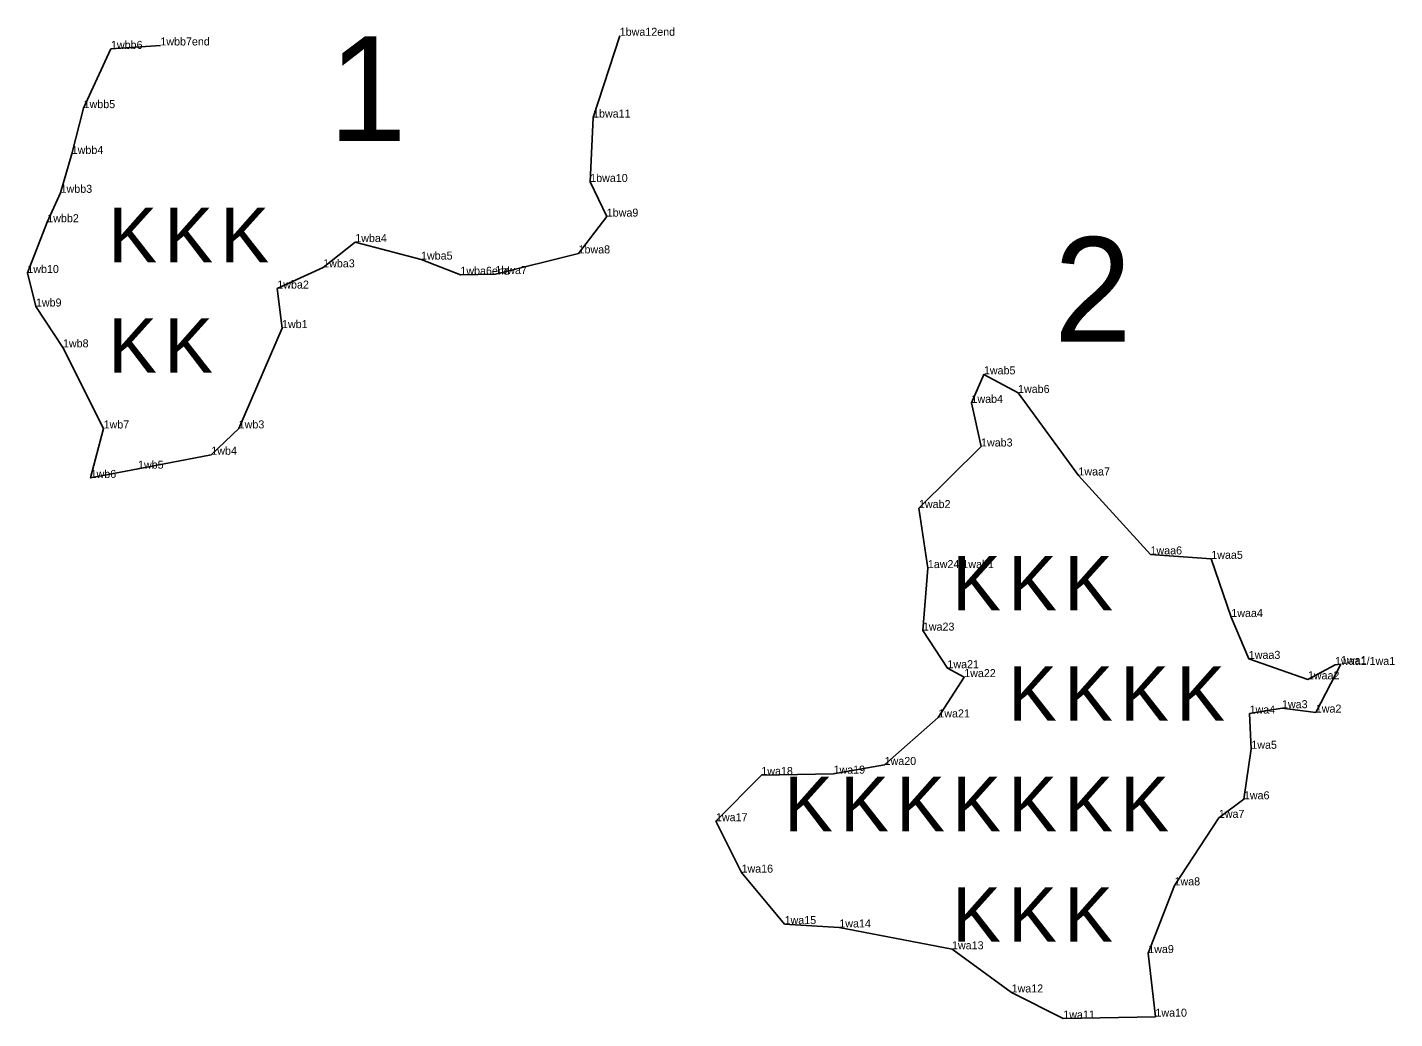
# Model space of a CAD drawing. Extents: x 2072529 to 2268812, y 436423 to 470008.
# Drawn here: x 2072529 to 2073383, y 469389 to 470008 of the extents above; entities that cross this region are included whole.
import ezdxf

# ---------------------------------------------------------------- set-up
doc = ezdxf.new("R2010")
doc.units = 0
for name, color, linetype in [('Old_Level_20', 7, 'Continuous'), ('Old_Level_52', 7, 'Continuous'), ('Old_Level_55', 7, 'Continuous'), ('Old_Level_60', 7, 'Continuous'), ('Old_Level_62', 7, 'Continuous')]:
    doc.layers.add(name, color=color, linetype=linetype)

msp = doc.modelspace()

# ---------------------------------------------------------------- linework, layer by layer
at = {"layer": 'Old_Level_20'}
for p, q in [((2072898.839, 470003.302), (2072898.839, 470003.302)), ((2072581.191, 469994.992), (2072581.191, 469994.992)), ((2072612.04, 469997.123), (2072612.04, 469997.123)), ((2072564.087, 469957.983), (2072564.087, 469957.983)), ((2072882.289, 469952.109), (2072882.289, 469952.109)), ((2072556.676, 469929.393), (2072556.676, 469929.393)), ((2072880.487, 469911.886), (2072880.487, 469911.886)), ((2072549.713, 469905.113), (2072549.713, 469905.113)), ((2072541.405, 469886.751), (2072541.405, 469886.751)), ((2072890.852, 469890.243), (2072890.852, 469890.243)), ((2072733.76, 469874.345), (2072733.76, 469874.345)), ((2072873.194, 469867.269), (2072873.194, 469867.269)), ((2072713.706, 469858.547), (2072713.706, 469858.547)), ((2072774.834, 469863.39), (2072774.834, 469863.39)), ((2072528.947, 469855.037), (2072528.947, 469855.037)), ((2072799.412, 469853.957), (2072799.412, 469853.957)), ((2072821.26, 469854.358), (2072821.26, 469854.358)), ((2072685.081, 469845.318), (2072685.081, 469845.318)), ((2072534.317, 469834.092), (2072534.317, 469834.092)), ((2072688.01, 469820.635), (2072688.01, 469820.635)), ((2072551.176, 469808.58), (2072551.176, 469808.58)), ((2073126.383, 469791.746), (2073126.383, 469791.746)), ((2073147.704, 469780.128), (2073147.704, 469780.128)), ((2073147.704, 469780.128), (2073147.704, 469780.128)), ((2073147.704, 469780.128), (2073147.704, 469780.128)), ((2073118.624, 469773.918), (2073118.624, 469773.918)), ((2073118.624, 469773.918), (2073118.624, 469773.918)), ((2073118.624, 469773.918), (2073118.624, 469773.918)), ((2072576.569, 469757.944), (2072576.569, 469757.944)), ((2072660.961, 469757.987), (2072660.961, 469757.987)), ((2073124.598, 469746.696), (2073124.598, 469746.696)), ((2072643.848, 469741.521), (2072643.848, 469741.521)), ((2072598.075, 469732.839), (2072598.075, 469732.839)), ((2073185.409, 469728.576), (2073185.409, 469728.576)), ((2073185.409, 469728.576), (2073185.409, 469728.576)), ((2073185.409, 469728.576), (2073185.409, 469728.576)), ((2072568.442, 469727.055), (2072568.442, 469727.055)), ((2073085.827, 469708.232), (2073085.827, 469708.232)), ((2073085.827, 469708.232), (2073085.827, 469708.232)), ((2073085.827, 469708.232), (2073085.827, 469708.232)), ((2073230.433, 469679.28), (2073230.433, 469679.28)), ((2073091.377, 469670.751), (2073091.377, 469670.751)), ((2073268.394, 469676.526), (2073268.394, 469676.526)), ((2073268.394, 469676.526), (2073268.394, 469676.526)), ((2073268.394, 469676.526), (2073268.394, 469676.526)), ((2073280.925, 469640.192), (2073280.925, 469640.192)), ((2073088.272, 469631.703), (2073088.272, 469631.703)), ((2073291.828, 469614.071), (2073291.828, 469614.071)), ((2073291.828, 469614.071), (2073291.828, 469614.071)), ((2073291.828, 469614.071), (2073291.828, 469614.071)), ((2073345.718, 469610.244), (2073345.718, 469610.244)), ((2073349.412, 469610.76), (2073349.412, 469610.76)), ((2073103.602, 469608.231), (2073103.602, 469608.231)), ((2073114.096, 469602.66), (2073114.096, 469602.66)), ((2073328.736, 469601.262), (2073328.736, 469601.262)), ((2073312.576, 469583.259), (2073312.576, 469583.259)), ((2073097.927, 469577.501), (2073097.927, 469577.501)), ((2073292.304, 469579.898), (2073292.304, 469579.898)), ((2073333.701, 469580.507), (2073333.701, 469580.507)), ((2073293.421, 469557.904), (2073293.421, 469557.904)), ((2072987.384, 469541.531), (2072987.384, 469541.531)), ((2073032.486, 469542.355), (2073032.486, 469542.355)), ((2073064.387, 469547.795), (2073064.387, 469547.795)), ((2073288.773, 469526.361), (2073288.773, 469526.361)), ((2073273.123, 469514.779), (2073273.123, 469514.779)), ((2072959.049, 469512.683), (2072959.049, 469512.683)), ((2072975.016, 469480.557), (2072975.016, 469480.557)), ((2073245.443, 469472.592), (2073245.443, 469472.592)), ((2073001.913, 469448.422), (2073001.913, 469448.422)), ((2073036.086, 469446.318), (2073036.086, 469446.318)), ((2073106.478, 469432.674), (2073106.478, 469432.674)), ((2073229.019, 469430.339), (2073229.019, 469430.339)), ((2073143.693, 469405.734), (2073143.693, 469405.734)), ((2073175.967, 469389.444), (2073175.967, 469389.444)), ((2073233.509, 469390.609), (2073233.509, 469390.609))]:
    msp.add_line(p, q, dxfattribs=at)
at = {"layer": 'Old_Level_52'}
msp.add_line((2073333.701, 469580.507), (2073349.412, 469610.76), dxfattribs=at)
for points in [[(2072898.945, 470003.181), (2072882.289, 469952.109), (2072880.487, 469911.886), (2072890.852, 469890.243), (2072873.194, 469867.269), (2072821.26, 469854.358), (2072799.412, 469853.957)], [(2072612.04, 469997.123), (2072581.191, 469994.992), (2072564.087, 469957.983), (2072556.676, 469929.393), (2072549.713, 469905.113), (2072541.405, 469886.751), (2072528.947, 469855.037)], [(2072799.412, 469853.957), (2072774.834, 469863.39), (2072733.76, 469874.345), (2072713.706, 469858.547), (2072685.081, 469845.318), (2072688.01, 469820.635)], [(2072528.947, 469855.037), (2072534.317, 469834.092), (2072551.176, 469808.58), (2072576.569, 469757.944), (2072568.442, 469727.055), (2072598.075, 469732.839), (2072643.848, 469741.521), (2072660.961, 469757.987), (2072688.01, 469820.635)], [(2073091.377, 469670.751), (2073085.827, 469708.232), (2073124.598, 469746.696), (2073118.624, 469773.918), (2073126.383, 469791.746), (2073147.704, 469780.128), (2073185.409, 469728.576), (2073230.433, 469679.28), (2073268.394, 469676.526), (2073280.925, 469640.192), (2073291.828, 469614.071), (2073328.736, 469601.262), (2073345.718, 469610.244), (2073349.412, 469610.76)], [(2073091.377, 469670.751), (2073088.272, 469631.703), (2073103.602, 469608.231), (2073114.096, 469602.66), (2073097.927, 469577.501), (2073064.387, 469547.795), (2073032.486, 469542.355), (2072987.384, 469541.531), (2072959.049, 469512.683), (2072975.016, 469480.557), (2073001.913, 469448.422), (2073036.086, 469446.318), (2073106.478, 469432.674), (2073143.693, 469405.734), (2073175.967, 469389.444), (2073233.509, 469390.609), (2073229.019, 469430.339), (2073245.443, 469472.592), (2073273.123, 469514.779), (2073288.773, 469526.361), (2073293.421, 469557.904), (2073292.304, 469579.898), (2073312.576, 469583.259), (2073333.701, 469580.507)]]:
    msp.add_lwpolyline(points, dxfattribs=at)

# ---------------------------------------------------------------- texts
at = {"layer": 'Old_Level_55'}
for p in [(2072579.591, 469861.747), (2072614.591, 469861.747), (2072649.591, 469861.747), (2072579.591, 469792.747), (2072614.591, 469792.747), (2073106.674, 469644.403), (2073141.674, 469644.403), (2073176.674, 469644.403), (2073141.674, 469575.403), (2073176.674, 469575.403), (2073211.674, 469575.403), (2073246.674, 469575.403), (2073001.674, 469506.403), (2073036.674, 469506.403), (2073071.674, 469506.403), (2073106.674, 469506.403), (2073141.674, 469506.403), (2073176.674, 469506.403), (2073211.674, 469506.403), (2073106.674, 469437.403), (2073141.674, 469437.403), (2073176.674, 469437.403)]:
    msp.add_text('K', height=34, dxfattribs=at).set_placement(p)
at = {"layer": 'Old_Level_60'}
for s, p in [('1wbb7end', (2072612.04, 469997.123)), ('1bwa12end', (2072898.945, 470003.181)), ('1wbb6', (2072581.191, 469994.992)), ('1wbb5', (2072564.087, 469957.983)), ('1bwa11', (2072882.289, 469952.109)), ('1wbb4', (2072556.676, 469929.393)), ('1bwa10', (2072880.487, 469911.886)), ('1wbb3', (2072549.713, 469905.113)), ('1wbb2', (2072541.405, 469886.751)), ('1bwa9', (2072890.852, 469890.243)), ('1wba4', (2072733.76, 469874.345)), ('1wba5', (2072774.834, 469863.39)), ('1bwa8', (2072873.194, 469867.269)), ('1wb10', (2072528.947, 469855.037)), ('1wba3', (2072713.706, 469858.547)), ('1wba6end', (2072799.412, 469853.957)), ('1bwa7', (2072821.26, 469854.358)), ('1wba2', (2072685.081, 469845.318)), ('1wb9', (2072534.317, 469834.092)), ('1wb1', (2072688.01, 469820.635)), ('1wb8', (2072551.176, 469808.58)), ('1wab5', (2073126.383, 469791.746)), ('1wab6', (2073147.704, 469780.128)), ('1wab6', (2073147.704, 469780.128)), ('1wab6', (2073147.704, 469780.128)), ('1wab4', (2073118.624, 469773.918)), ('1wab4', (2073118.624, 469773.918)), ('1wab4', (2073118.624, 469773.918)), ('1wb7', (2072576.569, 469757.944)), ('1wb3', (2072660.961, 469757.987)), ('1wb4', (2072643.848, 469741.521)), ('1wab3', (2073124.598, 469746.696)), ('1wb5', (2072598.075, 469732.839)), ('1wb6', (2072568.442, 469727.055)), ('1waa7', (2073185.409, 469728.576)), ('1waa7', (2073185.409, 469728.576)), ('1waa7', (2073185.409, 469728.576)), ('1wab2', (2073085.827, 469708.232)), ('1wab2', (2073085.827, 469708.232)), ('1wab2', (2073085.827, 469708.232)), ('1waa6', (2073230.433, 469679.28)), ('1waa5', (2073268.394, 469676.526)), ('1waa5', (2073268.394, 469676.526)), ('1waa5', (2073268.394, 469676.526)), ('1aw24/1wab1', (2073091.377, 469670.751)), ('1aw24', (2073091.377, 469670.751)), ('1waa4', (2073280.925, 469640.192)), ('1wa23', (2073088.272, 469631.703)), ('1waa3', (2073291.828, 469614.071)), ('1waa3', (2073291.828, 469614.071)), ('1waa3', (2073291.828, 469614.071)), ('1wa21', (2073103.602, 469608.231)), ('1waa1/1wa1', (2073345.718, 469610.244)), ('1wa1', (2073349.412, 469610.76)), ('1wa22', (2073114.096, 469602.66)), ('1waa2', (2073328.736, 469601.262)), ('1wa4', (2073292.304, 469579.898)), ('1wa3', (2073312.576, 469583.259)), ('1wa2', (2073333.701, 469580.507)), ('1wa21', (2073097.927, 469577.501)), ('1wa5', (2073293.421, 469557.904)), ('1wa20', (2073064.387, 469547.795)), ('1wa18', (2072987.384, 469541.531)), ('1wa19', (2073032.486, 469542.355)), ('1wa6', (2073288.773, 469526.361)), ('1wa17', (2072959.049, 469512.683)), ('1wa7', (2073273.123, 469514.779)), ('1wa16', (2072975.016, 469480.557)), ('1wa8', (2073245.443, 469472.592)), ('1wa15', (2073001.913, 469448.422)), ('1wa14', (2073036.086, 469446.318)), ('1wa13', (2073106.478, 469432.674)), ('1wa9', (2073229.019, 469430.339)), ('1wa12', (2073143.693, 469405.734)), ('1wa10', (2073233.509, 469390.609)), ('1wa11', (2073175.967, 469389.444))]:
    msp.add_text(s, height=5, dxfattribs=at).set_placement(p)
at = {"layer": 'Old_Level_62'}
for s, p in [('1', (2072717.241, 469937.551)), ('2', (2073170.126, 469812.077))]:
    msp.add_text(s, height=65.34, dxfattribs=at).set_placement(p)

doc.saveas('drawing.dxf')
